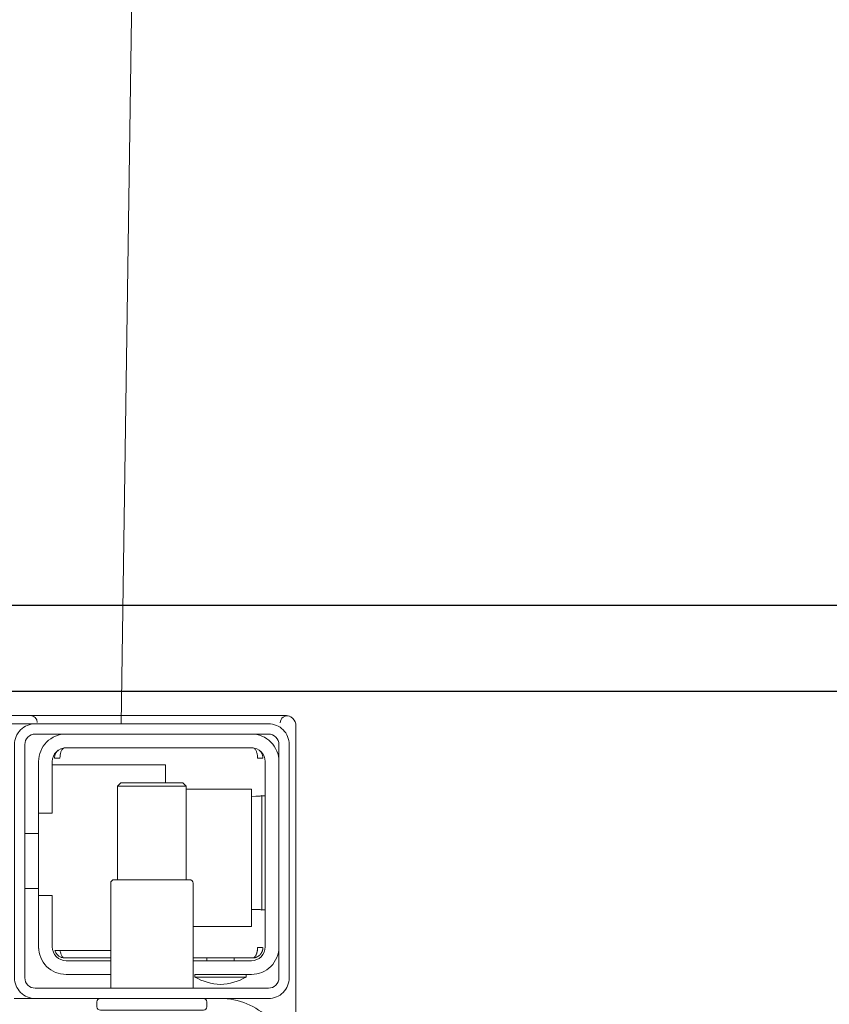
# Model space of a CAD drawing. Header units: millimetres. Extents: x 28291 to 177760, y -399809 to -170937.
# Tile 297 of 656: x 61095 to 61107, y -197708 to -197694. Entities that reach past the tile are written whole.
import ezdxf

# ---------------------------------------------------------------- set-up
doc = ezdxf.new("R2010")
doc.units = ezdxf.units.MM
doc.layers.get('0').update_dxf_attribs({"lineweight": 0})
doc.layers.add('!! 1_zabudowa GK', color=33, linetype='Continuous')
doc.layers.add('!! 2_wypos-sanitarne', color=240, linetype='Continuous', lineweight=9)
doc.layers.add('!!_@ wypos sanit nd', color=7, linetype='Continuous', lineweight=0, plot=False)

# ---------------------------------------------------------------- blocks, each defined once
blk = doc.blocks.new('A$C324a30b8')
for points in [[(-0.17832, -0.47832), (-0.17797, -0.23916), (-0.17727, -0.11958), (-0.17552, 0)], [(-0.17552, 0), (0.17552, 0)]]:
    blk.add_lwpolyline(points)
blk = doc.blocks.new('A$C4ebe9e89')
for points in [[(-0.15993, 0.04968), (-0.17248, 0.04968, 0.405519), (-0.172, 0.05018), (-0.172, 0.05088, 0.414214), (-0.1725, 0.05138), (-0.1875, 0.05138, 0.414214), (-0.188, 0.05088), (-0.188, 0.05018, 0.405519), (-0.18751, 0.04968), (-0.19, 0.04968, -0.414214), (-0.2, 0.05968), (-0.2, 0.13968, -0.266001), (-0.19506, 0.1483)], [(-0.18625, 0.04656, 0.119096), (-0.19, 0.04764, 0.119096), (-0.19375, 0.04656)], [(-0.186, 0.04818), (-0.186, 0.03288, 0.414214), (-0.1855, 0.03238), (-0.1745, 0.03238, 0.414214), (-0.174, 0.03288), (-0.174, 0.04818)], [(-0.1985, 0.04218, -0.414214), (-0.1945, 0.04618), (-0.18625, 0.04618), (-0.18625, 0.04656), (-0.19375, 0.04656), (-0.19375, 0.04618)], [(-0.174, 0.04618), (-0.1675, 0.04618, -0.414214), (-0.1635, 0.04218), (-0.16353, 0.04268)], [(-0.186, 0.04418), (-0.1945, 0.04418, 0.414214), (-0.1965, 0.04218), (-0.1965, 0.01518, 0.414214), (-0.1945, 0.01318), (-0.1675, 0.01318, 0.414214), (-0.1655, 0.01518), (-0.1655, 0.02268), (-0.1635, 0.02268), (-0.1635, 0.04218)], [(-0.1635, 0.03468), (-0.1655, 0.03468), (-0.1655, 0.04218, 0.414214), (-0.1675, 0.04418), (-0.174, 0.04418)], [(-0.1945, 0.02025), (-0.19515, 0.02024), (-0.19542, 0.02024), (-0.1956, 0.02024), (-0.19567, 0.02024, 0.116465), (-0.19589, 0.02018), (-0.19601, 0.02013), (-0.19601, 0.03683), (-0.19589, 0.03678, 0.116465), (-0.19567, 0.03672), (-0.19542, 0.03672), (-0.19515, 0.03672), (-0.1945, 0.03671)], [(-0.1675, 0.01118, 0.414214), (-0.1635, 0.01518), (-0.1635, 0.02268)], [(-0.1985, 0.01518, 0.414214), (-0.1945, 0.01118)], [(-0.20099, 0.00998, 0.198909), (-0.20055, 0.00892, 0.091301), (-0.20011, 0.00862)], [(-0.16237, 0.00849), (-0.16249, 0.00849), (-0.16269, 0.00849), (-0.16294, 0.00849), (-0.16323, 0.00849), (-0.16357, 0.00849), (-0.16393, 0.00849), (-0.16428, 0.00849), (-0.19771, 0.00849), (-0.19841, 0.00849), (-0.19903, 0.00849), (-0.19948, 0.00849), (-0.19961, 0.00849), (-0.19973, 0.00851), (-0.19984, 0.00853), (-0.20003, 0.00859, 0.517033), (-0.1987, 0.00952)], [(-0.1633, 0.00948, 0.412536), (-0.1623, 0.00848), (-0.1125, 0.00848), (-0.11221, 0.00851), (-0.11193, 0.0086), (-0.11168, 0.00873), (-0.11145, 0.00892), (-0.11126, 0.00914), (-0.11112, 0.0094), (-0.11104, 0.00968)]]:
    blk.add_lwpolyline(points, format="xyb")
for points in [[(-0.20099, 0.05497), (-0.20099, 0.00998)], [(-0.19478, 0.04378), (-0.186, 0.04378)], [(-0.192, 0.04418), (-0.192, 0.04378)], [(-0.188, 0.04418), (-0.188, 0.04378)], [(-0.16664, 0.04268), (-0.16666, 0.04284), (-0.16669, 0.04295), (-0.16672, 0.04306), (-0.16675, 0.04316), (-0.16679, 0.04326), (-0.16683, 0.04337), (-0.16689, 0.04346), (-0.16694, 0.04355), (-0.16701, 0.04363), (-0.1671, 0.0437), (-0.16718, 0.04375), (-0.16728, 0.04378), (-0.16718, 0.04377), (-0.16708, 0.04376), (-0.16696, 0.04373), (-0.16686, 0.0437), (-0.16677, 0.04367), (-0.16666, 0.04362), (-0.16657, 0.04357), (-0.16646, 0.0435), (-0.16636, 0.04342), (-0.16627, 0.04334), (-0.16618, 0.04324), (-0.1661, 0.04314), (-0.16603, 0.04303), (-0.16597, 0.04292), (-0.16592, 0.0428), (-0.16588, 0.04268), (-0.174, 0.04268)], [(-0.174, 0.04378), (-0.16722, 0.04378)], [(-0.185, 0.01918), (-0.1945, 0.01918), (-0.1945, 0.03918), (-0.186, 0.03918)], [(-0.19591, 0.03679), (-0.19602, 0.03679), (-0.19616, 0.03679), (-0.19632, 0.03679), (-0.1965, 0.03679)], [(-0.1615, 0.03368), (-0.1635, 0.03368)], [(-0.185, 0.03238), (-0.185, 0.01876), (-0.1845, 0.01826), (-0.1755, 0.01826), (-0.175, 0.01876), (-0.175, 0.03238)], [(-0.1615, 0.02568), (-0.1635, 0.02568)], [(-0.1965, 0.02017), (-0.19632, 0.02017), (-0.19616, 0.02017), (-0.19602, 0.02017), (-0.19591, 0.02017)], [(-0.175, 0.01876), (-0.185, 0.01876)], [(-0.182, 0.01826), (-0.182, 0.01568), (-0.1655, 0.01568)], [(-0.16636, 0.01353), (-0.16625, 0.01364), (-0.16618, 0.01371), (-0.16612, 0.01379), (-0.16606, 0.01388), (-0.166, 0.01398), (-0.16596, 0.01407), (-0.16592, 0.01417), (-0.16589, 0.01428), (-0.16586, 0.01438), (-0.16584, 0.01449), (-0.16583, 0.01459), (-0.16583, 0.01469), (-0.16593, 0.01468), (-0.16606, 0.01468), (-0.1663, 0.01468), (-0.1664, 0.01468), (-0.16651, 0.01468), (-0.16661, 0.01468), (-0.16661, 0.01458), (-0.16662, 0.01448), (-0.16663, 0.01438), (-0.16664, 0.01428), (-0.16665, 0.01418), (-0.16667, 0.01407), (-0.1667, 0.01397), (-0.16673, 0.01387), (-0.16676, 0.01377), (-0.1668, 0.01366), (-0.16685, 0.01356), (-0.1669, 0.01347), (-0.16697, 0.01338), (-0.16704, 0.01331), (-0.16712, 0.01325), (-0.16725, 0.01318), (-0.19475, 0.01318), (-0.19493, 0.01328), (-0.19501, 0.01336), (-0.19507, 0.01344), (-0.19513, 0.01353), (-0.19518, 0.01363), (-0.19522, 0.01372), (-0.19526, 0.01383), (-0.19529, 0.01393), (-0.19532, 0.01405), (-0.19534, 0.01415), (-0.19536, 0.01425), (-0.19537, 0.01435), (-0.19538, 0.01446), (-0.19538, 0.01458), (-0.19539, 0.01468), (-0.19617, 0.01467), (-0.19616, 0.01456), (-0.19615, 0.01446), (-0.19613, 0.01435), (-0.1961, 0.01425), (-0.19607, 0.01415), (-0.19603, 0.01405), (-0.19598, 0.01395), (-0.19592, 0.01386), (-0.19586, 0.01377), (-0.19579, 0.01369), (-0.19571, 0.01361), (-0.19563, 0.01353)]]:
    blk.add_lwpolyline(points)
for points in [[(-0.2, 0.01268), (-0.2, 0.04668, -0.414214), (-0.197, 0.04968), (-0.163, 0.04968, -0.414214), (-0.16, 0.04668), (-0.16, 0.01268, -0.414214), (-0.163, 0.00968), (-0.197, 0.00968, -0.414214)], [(-0.1615, 0.04668), (-0.1615, 0.01268, -0.414214), (-0.163, 0.01118), (-0.197, 0.01118, -0.414214), (-0.1985, 0.01268), (-0.1985, 0.04668, -0.414214), (-0.197, 0.04818), (-0.163, 0.04818, -0.414214)]]:
    blk.add_lwpolyline(points, format="xyb", close=True)
blk.add_lwpolyline([(-0.19467, 0.04378), (-0.19466, 0.04378), (-0.19466, 0.04378), (-0.19466, 0.04378), (-0.19466, 0.04378), (-0.19466, 0.04378), (-0.19466, 0.04378), (-0.19466, 0.04378), (-0.19466, 0.04378), (-0.19466, 0.04378), (-0.19466, 0.04378), (-0.19466, 0.04378), (-0.19466, 0.04378), (-0.19466, 0.04378), (-0.19466, 0.04378), (-0.19466, 0.04378), (-0.19466, 0.04378), (-0.19467, 0.04378), (-0.19467, 0.04378), (-0.19467, 0.04378), (-0.19467, 0.04378), (-0.19468, 0.04378), (-0.19468, 0.04378), (-0.19469, 0.04378), (-0.1947, 0.04378), (-0.1947, 0.04378), (-0.19471, 0.04378), (-0.19471, 0.04378), (-0.19471, 0.04378), (-0.19471, 0.04378), (-0.19472, 0.04378), (-0.19472, 0.04378), (-0.19472, 0.04377), (-0.19472, 0.04377), (-0.19473, 0.04377), (-0.19473, 0.04377), (-0.19473, 0.04377), (-0.19473, 0.04377), (-0.19473, 0.04377), (-0.19473, 0.04377), (-0.19474, 0.04377), (-0.19474, 0.04377), (-0.19474, 0.04377), (-0.19474, 0.04377), (-0.19474, 0.04377), (-0.19475, 0.04377), (-0.19475, 0.04377), (-0.19475, 0.04377), (-0.19475, 0.04377), (-0.19476, 0.04377), (-0.19476, 0.04377), (-0.19476, 0.04377), (-0.19477, 0.04376), (-0.19477, 0.04376), (-0.19477, 0.04376), (-0.19478, 0.04376), (-0.19479, 0.04376), (-0.19479, 0.04376), (-0.1948, 0.04375), (-0.19481, 0.04375), (-0.19481, 0.04375), (-0.19482, 0.04374), (-0.19483, 0.04374), (-0.19483, 0.04374), (-0.19484, 0.04373), (-0.19485, 0.04373), (-0.19485, 0.04373), (-0.19486, 0.04372), (-0.19487, 0.04372), (-0.19488, 0.04371), (-0.19488, 0.04371), (-0.19489, 0.0437), (-0.1949, 0.0437), (-0.1949, 0.04369), (-0.19491, 0.04369), (-0.19492, 0.04368), (-0.19493, 0.04368), (-0.19493, 0.04367), (-0.19494, 0.04367), (-0.19495, 0.04366), (-0.19495, 0.04366), (-0.19496, 0.04365), (-0.19497, 0.04364), (-0.19497, 0.04364), (-0.19498, 0.04363), (-0.19499, 0.04362), (-0.19499, 0.04362), (-0.195, 0.04361), (-0.19501, 0.0436), (-0.19501, 0.04359), (-0.19502, 0.04359), (-0.19503, 0.04358), (-0.19503, 0.04357), (-0.19504, 0.04356), (-0.19504, 0.04356), (-0.19505, 0.04355), (-0.19506, 0.04354), (-0.19506, 0.04353), (-0.19507, 0.04352), (-0.19508, 0.04351), (-0.19508, 0.0435), (-0.19509, 0.04349), (-0.19509, 0.04349), (-0.1951, 0.04348), (-0.19511, 0.04347), (-0.19511, 0.04346), (-0.19512, 0.04345), (-0.19512, 0.04344), (-0.19513, 0.04343), (-0.19513, 0.04342), (-0.19514, 0.04341), (-0.19515, 0.0434), (-0.19515, 0.04339), (-0.19516, 0.04338), (-0.19516, 0.04337), (-0.19517, 0.04336), (-0.19517, 0.04334), (-0.19518, 0.04333), (-0.19518, 0.04332), (-0.19519, 0.04331), (-0.19519, 0.0433), (-0.1952, 0.04329), (-0.1952, 0.04328), (-0.19521, 0.04327), (-0.19521, 0.04325), (-0.19522, 0.04324), (-0.19522, 0.04323), (-0.19523, 0.04322), (-0.19523, 0.04321), (-0.19524, 0.04319), (-0.19524, 0.04318), (-0.19525, 0.04317), (-0.19525, 0.04316), (-0.19526, 0.04313), (-0.19527, 0.04311), (-0.19527, 0.04308), (-0.19528, 0.04306), (-0.19529, 0.04303), (-0.1953, 0.043), (-0.1953, 0.04298), (-0.19531, 0.04295), (-0.19532, 0.04292), (-0.19532, 0.0429), (-0.19533, 0.04287), (-0.19533, 0.04285), (-0.19534, 0.04282), (-0.19534, 0.04279), (-0.19535, 0.04277), (-0.19535, 0.04274), (-0.19536, 0.04271), (-0.19536, 0.04269), (-0.19536, 0.04266), (-0.19537, 0.04263), (-0.19537, 0.04261), (-0.19537, 0.04258), (-0.19537, 0.04257), (-0.19537, 0.04256), (-0.19537, 0.04255), (-0.19537, 0.04255), (-0.19537, 0.04254), (-0.19538, 0.04253), (-0.19538, 0.04253), (-0.19538, 0.04252), (-0.19538, 0.04252), (-0.19538, 0.04251), (-0.19538, 0.04251), (-0.19538, 0.0425), (-0.19538, 0.04249), (-0.19538, 0.04249), (-0.19538, 0.04248), (-0.19538, 0.04248), (-0.19538, 0.04248), (-0.19538, 0.04247), (-0.19538, 0.04247), (-0.19538, 0.04246), (-0.19538, 0.04246), (-0.19538, 0.04246), (-0.19538, 0.04245), (-0.19538, 0.04245), (-0.19538, 0.04245), (-0.19538, 0.04244), (-0.19538, 0.04244), (-0.19538, 0.04244), (-0.19538, 0.04244), (-0.19538, 0.04243), (-0.19538, 0.04243), (-0.19538, 0.04243), (-0.19538, 0.04242), (-0.19538, 0.04242), (-0.19538, 0.04241), (-0.19538, 0.04241), (-0.19538, 0.0424), (-0.19538, 0.0424), (-0.19538, 0.04239), (-0.19538, 0.04239), (-0.19538, 0.04239), (-0.19538, 0.04238), (-0.19538, 0.04238), (-0.19538, 0.04237), (-0.19538, 0.04237), (-0.19538, 0.04236), (-0.19538, 0.04236), (-0.19538, 0.04235), (-0.19538, 0.04235), (-0.19538, 0.04234), (-0.19538, 0.04234), (-0.19538, 0.04234), (-0.19538, 0.04233), (-0.19538, 0.04232), (-0.19538, 0.04232), (-0.19538, 0.04231), (-0.19538, 0.04231), (-0.19538, 0.04231), (-0.19538, 0.0423), (-0.19538, 0.0423), (-0.19538, 0.04229), (-0.19538, 0.04229), (-0.19538, 0.04229), (-0.19538, 0.04229), (-0.19538, 0.04228), (-0.19538, 0.04228), (-0.19538, 0.04228), (-0.19538, 0.04228), (-0.19539, 0.04228), (-0.19539, 0.04228), (-0.19539, 0.04228), (-0.19539, 0.04227), (-0.19539, 0.04227), (-0.1954, 0.04227), (-0.1954, 0.04227), (-0.1954, 0.04227), (-0.1954, 0.04227), (-0.19541, 0.04227), (-0.19541, 0.04227), (-0.19542, 0.04227), (-0.19542, 0.04227), (-0.19543, 0.04228), (-0.19544, 0.04228), (-0.19545, 0.04228), (-0.19545, 0.04228), (-0.19546, 0.04228), (-0.19546, 0.04228), (-0.19546, 0.04228), (-0.19547, 0.04228), (-0.19548, 0.04228), (-0.19549, 0.04228), (-0.19549, 0.04228), (-0.1955, 0.04228), (-0.19551, 0.04228), (-0.19552, 0.04228), (-0.19553, 0.04228), (-0.19554, 0.04228), (-0.19555, 0.04228), (-0.19556, 0.04228), (-0.19557, 0.04228), (-0.19558, 0.04228), (-0.19559, 0.04228), (-0.19561, 0.04228), (-0.19563, 0.04228), (-0.19565, 0.04228), (-0.19568, 0.04228), (-0.1957, 0.04228), (-0.19574, 0.04228), (-0.19576, 0.04228), (-0.19578, 0.04228), (-0.19595, 0.04228), (-0.19596, 0.04228), (-0.19598, 0.04228), (-0.19599, 0.04228), (-0.196, 0.04228), (-0.19602, 0.04228), (-0.19603, 0.04228), (-0.19604, 0.04228), (-0.19605, 0.04228), (-0.19606, 0.04228), (-0.19607, 0.04228), (-0.19608, 0.04228), (-0.19609, 0.04228), (-0.1961, 0.04228), (-0.19611, 0.04228), (-0.19612, 0.04228), (-0.19613, 0.04229), (-0.19613, 0.04229), (-0.19614, 0.04229), (-0.19614, 0.04229), (-0.19615, 0.04229), (-0.19615, 0.04229), (-0.19615, 0.04229), (-0.19615, 0.04229), (-0.19616, 0.04229), (-0.19616, 0.04229), (-0.19616, 0.04228), (-0.19616, 0.04228), (-0.19616, 0.04228), (-0.19616, 0.04228), (-0.19616, 0.04228), (-0.19616, 0.04228), (-0.19616, 0.04227), (-0.19616, 0.04227), (-0.19616, 0.04227), (-0.19617, 0.04227), (-0.19617, 0.04227), (-0.19617, 0.04227), (-0.19617, 0.04227), (-0.19617, 0.04227), (-0.19617, 0.04227), (-0.19617, 0.04227), (-0.19617, 0.04228), (-0.19617, 0.04228), (-0.19617, 0.04228), (-0.19617, 0.04229), (-0.19617, 0.04229), (-0.19617, 0.04229), (-0.19617, 0.0423), (-0.19617, 0.04231), (-0.19617, 0.04232), (-0.19617, 0.04233), (-0.19617, 0.04234), (-0.19616, 0.04234), (-0.19616, 0.04234), (-0.19616, 0.04235), (-0.19616, 0.04235), (-0.19616, 0.04236), (-0.19616, 0.04236), (-0.19616, 0.04237), (-0.19616, 0.04238), (-0.19616, 0.04239), (-0.19616, 0.04239), (-0.19616, 0.0424), (-0.19616, 0.0424), (-0.19616, 0.04241), (-0.19616, 0.04241), (-0.19616, 0.04241), (-0.19616, 0.04242), (-0.19616, 0.04242), (-0.19616, 0.04243), (-0.19616, 0.04243), (-0.19616, 0.04244), (-0.19616, 0.04244), (-0.19616, 0.04245), (-0.19616, 0.04245), (-0.19616, 0.04246), (-0.19616, 0.04246), (-0.19615, 0.04246), (-0.19615, 0.04246), (-0.19615, 0.04247), (-0.19615, 0.04247), (-0.19615, 0.04248), (-0.19615, 0.04248), (-0.19615, 0.04248), (-0.19615, 0.04249), (-0.19615, 0.04249), (-0.19615, 0.0425), (-0.19615, 0.04251), (-0.19615, 0.04251), (-0.19615, 0.04252), (-0.19615, 0.04252), (-0.19614, 0.04253), (-0.19614, 0.04254), (-0.19614, 0.04254), (-0.19614, 0.04255), (-0.19614, 0.04256), (-0.19614, 0.04256), (-0.19614, 0.04257), (-0.19614, 0.04258), (-0.19613, 0.04259), (-0.19613, 0.0426), (-0.19613, 0.0426), (-0.19613, 0.04261), (-0.19612, 0.04263), (-0.19612, 0.04264), (-0.19612, 0.04266), (-0.19611, 0.04268), (-0.19611, 0.04269), (-0.1961, 0.04271), (-0.1961, 0.04273), (-0.19609, 0.04274), (-0.19609, 0.04276), (-0.19608, 0.04277), (-0.19608, 0.04279), (-0.19607, 0.04281), (-0.19606, 0.04282), (-0.19606, 0.04284), (-0.19605, 0.04285), (-0.19605, 0.04287), (-0.19604, 0.04288), (-0.19603, 0.0429), (-0.19602, 0.04291), (-0.19602, 0.04293), (-0.19601, 0.04295), (-0.196, 0.04296), (-0.19599, 0.04298), (-0.19599, 0.04299), (-0.19598, 0.043), (-0.19597, 0.04302), (-0.19596, 0.04303), (-0.19595, 0.04305), (-0.19595, 0.04306), (-0.19594, 0.04308), (-0.19593, 0.04309), (-0.19592, 0.04311), (-0.19591, 0.04312), (-0.1959, 0.04313), (-0.19589, 0.04315), (-0.19588, 0.04316), (-0.19587, 0.04317), (-0.19586, 0.04319), (-0.19585, 0.0432), (-0.19584, 0.04321), (-0.19583, 0.04323), (-0.19582, 0.04324), (-0.19581, 0.04325), (-0.1958, 0.04327), (-0.19578, 0.04328), (-0.19577, 0.04329), (-0.19576, 0.0433), (-0.19575, 0.04332), (-0.19574, 0.04333), (-0.19573, 0.04334), (-0.19571, 0.04335), (-0.1957, 0.04336), (-0.19569, 0.04338), (-0.19568, 0.04339), (-0.19567, 0.0434), (-0.19565, 0.04341), (-0.19564, 0.04342), (-0.19563, 0.04343), (-0.19561, 0.04344), (-0.1956, 0.04345), (-0.19559, 0.04346), (-0.19557, 0.04347), (-0.19556, 0.04348), (-0.19555, 0.04349), (-0.19553, 0.0435), (-0.19552, 0.04351), (-0.19551, 0.04352), (-0.19549, 0.04353), (-0.19548, 0.04354), (-0.19546, 0.04355), (-0.19545, 0.04356), (-0.19543, 0.04357), (-0.19542, 0.04358), (-0.19541, 0.04358), (-0.19539, 0.04359), (-0.19538, 0.0436), (-0.19536, 0.04361), (-0.19535, 0.04362), (-0.19533, 0.04362), (-0.19532, 0.04363), (-0.1953, 0.04364), (-0.19529, 0.04365), (-0.19527, 0.04365), (-0.19525, 0.04366), (-0.19524, 0.04367), (-0.19522, 0.04367), (-0.19521, 0.04368), (-0.19519, 0.04368), (-0.19518, 0.04369), (-0.19516, 0.0437), (-0.19514, 0.0437), (-0.19513, 0.04371), (-0.19511, 0.04371), (-0.1951, 0.04372), (-0.19508, 0.04372), (-0.19506, 0.04373), (-0.19505, 0.04373), (-0.19503, 0.04373), (-0.19501, 0.04374), (-0.195, 0.04374), (-0.19498, 0.04375), (-0.19496, 0.04375), (-0.19495, 0.04375), (-0.19493, 0.04376), (-0.19491, 0.04376), (-0.19491, 0.04376), (-0.1949, 0.04376), (-0.19489, 0.04376), (-0.19488, 0.04376), (-0.19487, 0.04377), (-0.19486, 0.04377), (-0.19485, 0.04377), (-0.19483, 0.04377), (-0.19482, 0.04377), (-0.19481, 0.04377), (-0.1948, 0.04377), (-0.19479, 0.04377), (-0.19479, 0.04377), (-0.19478, 0.04377), (-0.19478, 0.04378), (-0.19477, 0.04378), (-0.19476, 0.04378), (-0.19475, 0.04378), (-0.19475, 0.04378), (-0.19474, 0.04378), (-0.19474, 0.04378), (-0.19473, 0.04378), (-0.19473, 0.04378), (-0.19471, 0.04378), (-0.1947, 0.04378), (-0.1947, 0.04378), (-0.19469, 0.04378), (-0.19469, 0.04378), (-0.19469, 0.04378), (-0.19469, 0.04378), (-0.19469, 0.04378), (-0.19468, 0.04378), (-0.19468, 0.04378), (-0.19468, 0.04378), (-0.19467, 0.04378), (-0.19467, 0.04378), (-0.19467, 0.04378), (-0.19467, 0.04378)], close=True)

msp = doc.modelspace()

# ---------------------------------------------------------------- linework, layer by layer
at = {"layer": '!! 1_zabudowa GK'}
for points in [[(61135.43682, -197702.62813), (60824.56735, -197702.62813)], [(61135.43682, -197703.87813), (60824.56735, -197703.87813)]]:
    msp.add_lwpolyline(points, dxfattribs=at)

# ---------------------------------------------------------------- block references
at = {"layer": '!! 2_wypos-sanitarne', "xscale": 100, "yscale": 100, "zscale": 100, "rotation": 180}
msp.add_blockref('A$C324a30b8', (61079.07918, -197704.34908), dxfattribs=at)
at = {"layer": '!!_@ wypos sanit nd', "xscale": 100, "yscale": 100, "zscale": 100, "rotation": 180}
msp.add_blockref('A$C4ebe9e89', (61079.07918, -197703.38108), dxfattribs=at)

doc.saveas('drawing.dxf')
